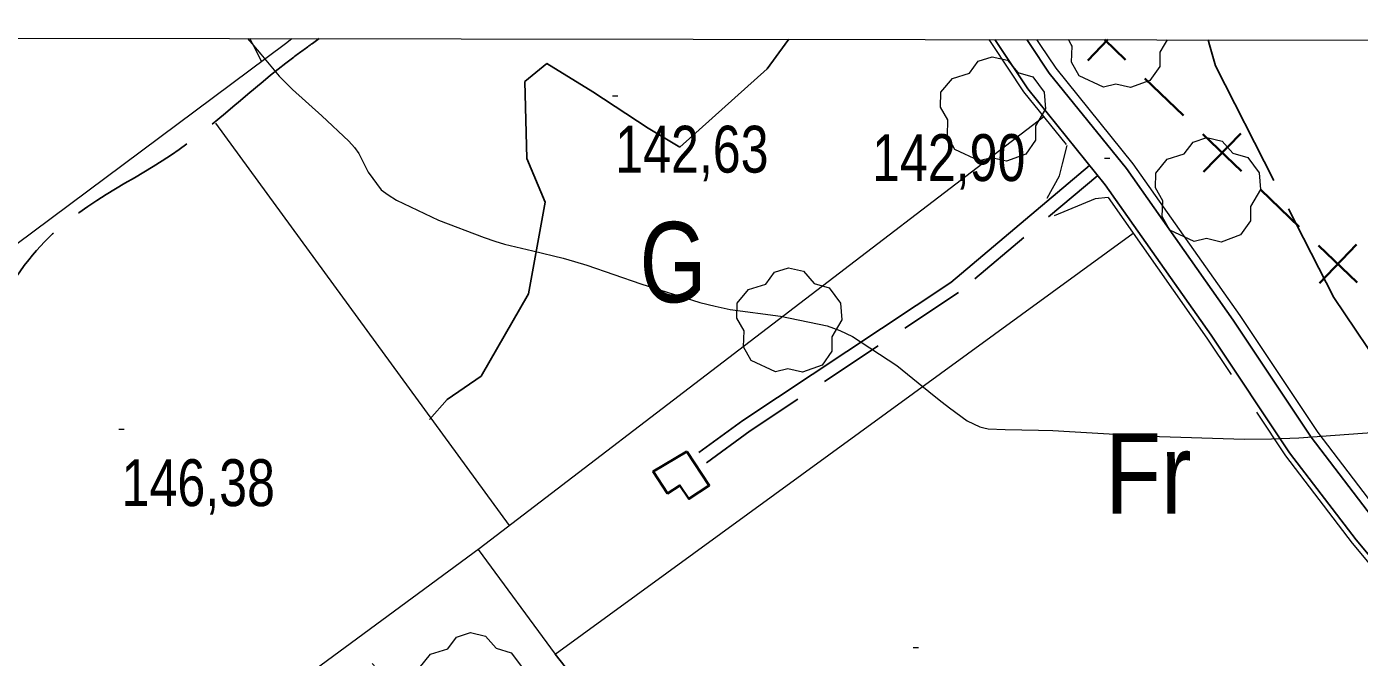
# Model space of a CAD drawing. Extents: x -807245 to 6129983, y -54972206 to 262146364.
# Drawn here: x 488152 to 488400.8, y 4384012.7 to 4384130.4 of the extents above; entities that cross this region are included whole.
import ezdxf
from ezdxf.enums import TextEntityAlignment as Align

# ---------------------------------------------------------------- set-up
doc = ezdxf.new("R2010")
doc.units = 0
doc.header["$LTSCALE"] = 4
doc.linetypes.add('LONG_DASHED', pattern=[7.5, 6, -1.5])
doc.linetypes.add('MEDIUM_DASHED', pattern=[4.5, 3, -1.5])
for name, color, linetype, lineweight in [('1', 7, 'Continuous', 13), ('25', 7, 'LONG_DASHED', 25), ('27', 7, 'Continuous', 25), ('29', 7, 'Continuous', 13), ('34', 7, 'Continuous', 35), ('36', 7, 'Continuous', 25), ('38', 7, 'Continuous', 25), ('47', 7, 'Continuous', 35), ('51', 7, 'Continuous', 13), ('7', 7, 'Continuous', 13), ('9', 7, 'Continuous', 13)]:
    doc.layers.add(name, color=color, linetype=linetype, lineweight=lineweight)
doc.layers.add('31', color=7, linetype='Continuous')

msp = doc.modelspace()

# ---------------------------------------------------------------- linework, layer by layer
at = {"layer": '1'}
msp.add_lwpolyline([(487678, 4384129), (491255.4, 4384123.8), (491252.6, 4381811.5), (487674.1, 4381816.7)], close=True, dxfattribs=at)
at = {"layer": '25'}
for p, q in [((488294.31, 4384128.1), (488293.63, 4384127.18)), ((488372.62, 4384127.99), (488372.88, 4384127.06)), ((488250.66, 4384013.26), (488277.19, 4383980.2))]:
    msp.add_line(p, q, dxfattribs=at)
for points in [[(488293.63, 4384127.18), (488290.24, 4384122.57), (488273.95, 4384107.97), (488268.06, 4384111.49), (488257.71, 4384118.29), (488249.14, 4384123.56), (488245.05, 4384120.23), (488245.41, 4384105.82), (488248.85, 4384097.68), (488245.73, 4384080.54), (488236.85, 4384065.18), (488230.5, 4384060.83), (488227.23, 4384057.12)], [(488372.88, 4384127.06), (488373.97, 4384123.12), (488396.06, 4384079.88), (488412.22, 4384055.84), (488574.56, 4384095.18)], [(488321.72, 4383968.07), (488269.55, 4383925.72), (488232.74, 4383993.88), (488212.85, 4384015.54)]]:
    msp.add_lwpolyline(points, dxfattribs=at)
at = {"layer": '27'}
msp.add_spline([(491255.21, 4383970.03), (491244.34, 4383967.52), (491230.36, 4383957.66), (491230.81, 4383957.81), (491230.81, 4383957.81), (491220.15, 4383951.47), (491212.7, 4383943.01), (491205.06, 4383944.23), (491184.85, 4383957.71), (491152.82, 4383981.27), (491128.36, 4384004.58), (491128.29, 4384004.88), (491122.26, 4384021.39), (491095.75, 4384034.59), (491071.07, 4384059.32), (491064.71, 4384065.12)], degree=3, dxfattribs=at)
at = {"layer": '29'}
for p, q in [((488347.03, 4384127.1), (488346.5, 4384128.03)), ((488364.92, 4384128), (488364.37, 4384127.08))]:
    msp.add_line(p, q, dxfattribs=at)
for points in [[(488353.05, 4384119.16), (488348.51, 4384121.28), (488347.1, 4384123.82), (488347.2, 4384126.8), (488347.03, 4384127.1)], [(488364.37, 4384127.08), (488363.55, 4384125.71), (488363.55, 4384123.03), (488361.73, 4384120.42), (488358.11, 4384119.08), (488355.34, 4384119.71), (488353.05, 4384119.16)]]:
    msp.add_lwpolyline(points, dxfattribs=at)
for points in [[(488329.86, 4384105.39), (488325.32, 4384107.51), (488323.91, 4384110.05), (488324.01, 4384113.03), (488322.64, 4384115.44), (488322.68, 4384118.19), (488324.84, 4384120.79), (488328.03, 4384121.79), (488329.68, 4384123.98), (488332.25, 4384124.81), (488335.11, 4384124.16), (488337.06, 4384121.89), (488339.87, 4384121.07), (488342, 4384118.22), (488342.24, 4384115.09), (488340.36, 4384111.94), (488340.36, 4384109.26), (488338.54, 4384106.65), (488334.92, 4384105.31), (488332.15, 4384105.94)], [(488369.98, 4384090.31), (488365.44, 4384092.43), (488364.03, 4384094.97), (488364.13, 4384097.95), (488362.76, 4384100.36), (488362.8, 4384103.11), (488364.96, 4384105.71), (488368.15, 4384106.71), (488369.8, 4384108.9), (488372.37, 4384109.73), (488375.23, 4384109.08), (488377.18, 4384106.81), (488379.99, 4384105.99), (488382.12, 4384103.14), (488382.36, 4384100.01), (488380.48, 4384096.86), (488380.48, 4384094.18), (488378.66, 4384091.57), (488375.04, 4384090.23), (488372.27, 4384090.86)], [(488291.83, 4384065.99), (488287.29, 4384068.11), (488285.88, 4384070.65), (488285.98, 4384073.63), (488284.61, 4384076.04), (488284.65, 4384078.79), (488286.81, 4384081.39), (488290, 4384082.39), (488291.65, 4384084.58), (488294.22, 4384085.41), (488297.08, 4384084.76), (488299.03, 4384082.49), (488301.84, 4384081.67), (488303.97, 4384078.82), (488304.21, 4384075.69), (488302.33, 4384072.54), (488302.33, 4384069.86), (488300.51, 4384067.25), (488296.89, 4384065.91), (488294.12, 4384066.54)], [(488232.46, 4383997.87), (488227.92, 4383999.99), (488226.51, 4384002.53), (488226.61, 4384005.51), (488225.24, 4384007.92), (488225.28, 4384010.67), (488227.44, 4384013.27), (488230.63, 4384014.27), (488232.28, 4384016.46), (488234.85, 4384017.29), (488237.71, 4384016.64), (488239.66, 4384014.37), (488242.47, 4384013.55), (488244.6, 4384010.7), (488244.84, 4384007.57), (488242.96, 4384004.42), (488242.96, 4384001.74), (488241.14, 4383999.13), (488237.52, 4383997.79), (488234.75, 4383998.42)]]:
    msp.add_lwpolyline(points, close=True, dxfattribs=at)
at = {"layer": '34'}
for p, q in [((488353.89, 4384128.02), (488350.12, 4384124.1)), ((488353.26, 4384128.02), (488357.19, 4384124.24)), ((488360.79, 4384120.77), (488368, 4384113.84)), ((488371.6, 4384110.38), (488378.81, 4384103.45)), ((488378.67, 4384110.52), (488371.74, 4384103.32)), ((488382.41, 4384099.99), (488389.62, 4384093.06)), ((488393.22, 4384089.6), (488400.43, 4384082.67)), ((488400.29, 4384089.74), (488393.36, 4384082.53))]:
    msp.add_line(p, q, dxfattribs=at)
at = {"layer": '36'}
for p, q in [((488332.78, 4384128.05), (488333.4, 4384127.12)), ((488338.74, 4384128.04), (488339.36, 4384127.11))]:
    msp.add_line(p, q, dxfattribs=at)
for points in [[(488333.4, 4384127.12), (488338.92, 4384118.84), (488353.38, 4384100.94), (488373.15, 4384072.85), (488387.79, 4384050.88), (488400.24, 4384034.62), (488409.33, 4384023.73), (488416.52, 4384015.35), (488424.19, 4384007.74), (488435.14, 4383993.67), (488450.82, 4383975.8), (488465.89, 4383958.57), (488482.78, 4383940.22), (488495.56, 4383927.44), (488505.86, 4383916.76), (488516.58, 4383904.36), (488522.85, 4383896.59), (488527.86, 4383890.52)], [(488339.36, 4384127.11), (488342.92, 4384121.78), (488357.34, 4384103.93), (488377.25, 4384075.65), (488391.83, 4384053.77), (488404.12, 4384037.72), (488413.11, 4384026.93), (488420.16, 4384018.74), (488427.91, 4384011.04), (488438.97, 4383996.84), (488454.55, 4383979.06), (488469.58, 4383961.88), (488486.36, 4383943.66), (488499.1, 4383930.92), (488509.53, 4383920.1), (488520.39, 4383907.54), (488526.69, 4383899.73), (488533.12, 4383891.95), (488538.03, 4383886.26)]]:
    msp.add_lwpolyline(points, dxfattribs=at)
at = {"layer": '38', "linetype": 'LONG_DASHED'}
msp.add_line((488206.62, 4384128.23), (488205.36, 4384127.31), dxfattribs=at)
at = {"layer": '38'}
msp.add_lwpolyline([(488350.47, 4384104.54), (488324.53, 4384082.7), (488285.71, 4384056.92), (488277.52, 4384050.91)], dxfattribs=at)
at = {"layer": '38', "linetype": 'MEDIUM_DASHED'}
msp.add_lwpolyline([(488351.98, 4384102.68), (488325.97, 4384080.79), (488287.08, 4384054.95), (488278.94, 4384048.98)], dxfattribs=at)
at = {"layer": '38', "linetype": 'LONG_DASHED'}
msp.add_spline([(488205.36, 4384127.31), (488201.89, 4384124.77), (488179.03, 4384106.5), (488152.4, 4384086.92), (488137.84, 4384073.36), (488136.11, 4384073.38), (488134.99, 4384073.24), (488132.81, 4384072.82), (488130.32, 4384072.25), (488128.14, 4384071.37), (488125.04, 4384069.83), (488123.15, 4384068.43), (488118.9, 4384064.35), (488115.39, 4384058.69), (488107.56, 4384050), (488104.3, 4384046.96), (488098.1, 4384042.08), (488094.62, 4384039.64), (488092.88, 4384038.76), (488091, 4384037.88)], degree=3, dxfattribs=at)
at = {"layer": '47'}
msp.add_lwpolyline([(488275.25, 4384051.09), (488279.45, 4384044.74), (488275.66, 4384042.25), (488273.98, 4384044.8), (488271.69, 4384043.29), (488268.98, 4384047.39)], close=True, dxfattribs=at)
at = {"layer": '51'}
for p, q in [((488194.15, 4384127.33), (488193.68, 4384128.25)), ((488200.32, 4384127.32), (488201.55, 4384128.24)), ((488331.63, 4384128.05), (488332.25, 4384127.12)), ((488340.56, 4384128.04), (488341.18, 4384127.11)), ((488086.85, 4384042.73), (488200.32, 4384127.32)), ((488195.85, 4384123.98), (488194.15, 4384127.33)), ((488242.16, 4384037.28), (488187.35, 4384112.41))]:
    msp.add_line(p, q, dxfattribs=at)
for points in [[(488332.25, 4384127.12), (488338.15, 4384118.28), (488346.12, 4384108.44)], [(488341.18, 4384127.11), (488344.14, 4384122.68), (488358.55, 4384104.84), (488378.5, 4384076.5), (488393.06, 4384054.65), (488405.3, 4384038.66), (488414.26, 4384027.91), (488421.27, 4384019.77), (488429.04, 4384012.04), (488440.13, 4383997.8), (488455.69, 4383980.05), (488470.7, 4383962.89), (488487.45, 4383944.71), (488500.18, 4383931.98), (488510.65, 4383921.12), (488521.55, 4383908.51), (488527.86, 4383900.69), (488534.27, 4383892.92), (488538.71, 4383887.69)], [(488341.93, 4384113.62), (488236.48, 4384032.93), (488143.2, 4383964.29), (488013.25, 4383866.68)], [(488342.56, 4384098.42), (488344.86, 4384102.59), (488345.41, 4384104.83), (488346.26, 4384108.26)], [(488353.93, 4384098.53), (488351.48, 4384098.31), (488343.87, 4384095.1)], [(488353.93, 4384098.53), (488372.37, 4384072.31), (488376.92, 4384065.51)], [(488236.33, 4384032.83), (488250.66, 4384013.26), (488358.61, 4384091.88)], [(488381.62, 4384058.44), (488387.02, 4384050.33), (488399.5, 4384034.03), (488408.6, 4384023.12), (488415.82, 4384014.7), (488423.48, 4384007.11), (488428.75, 4384000.35)]]:
    msp.add_lwpolyline(points, dxfattribs=at)
at = {"layer": '7'}
for p, q in [((488261.4, 4384117.56), (488262.4, 4384117.56)), ((488353.25, 4384105.87), (488354.25, 4384105.87)), ((488169.24, 4384055.29), (488170.24, 4384055.29)), ((488317.55, 4384014.52), (488318.55, 4384014.52))]:
    msp.add_line(p, q, dxfattribs=at)
at = {"layer": '9'}
msp.add_line((488193.26, 4384128.25), (488194.05, 4384127.33), dxfattribs=at)
for points in [[(488194.05, 4384127.33), (488195.76, 4384125.33), (488199.19, 4384121.19), (488200.38, 4384119.95), (488201.66, 4384118.69), (488207.12, 4384113.8), (488212.18, 4384109.06), (488213.2, 4384107.89), (488214.06, 4384106.78), (488215.8, 4384103.27), (488218.22, 4384100), (488219.51, 4384099.05), (488221.06, 4384098.07), (488228.89, 4384094.34), (488237.43, 4384091.1), (488239.42, 4384090.42), (488241.25, 4384089.85), (488246.54, 4384088.57), (488252.21, 4384087.23), (488254.29, 4384086.62), (488256.58, 4384085.9), (488266.7, 4384082.41), (488277.72, 4384078.95), (488280.58, 4384078.24), (488283.37, 4384077.63), (488292.76, 4384076.37), (488301.49, 4384074.61), (488303.86, 4384073.71), (488306.21, 4384072.62), (488314.49, 4384067.16), (488321.46, 4384061.54), (488322.97, 4384060.34), (488324.3, 4384059.3), (488327.6, 4384056.85), (488329.98, 4384055.73), (488330.73, 4384055.53), (488331.52, 4384055.38), (488334.71, 4384055.22), (488340.92, 4384055.12), (488343.62, 4384055.01), (488346.74, 4384054.85), (488361.55, 4384053.95), (488379.4, 4384053.41), (488384.44, 4384053.48), (488389.52, 4384053.65)], [(488389.52, 4384053.65), (488408.22, 4384055.03)]]:
    msp.add_lwpolyline(points, dxfattribs=at)

# ---------------------------------------------------------------- texts
at = {"layer": '31'}
for s, width, p in [('G', 0.8, (488272.7, 4384078.98)), ('Fr', 0.85, (488361.42, 4384039.53))]:
    msp.add_text(s, height=15, dxfattribs=dict(at, width=width)).set_placement(p, align=Align.CENTER)
at = {"layer": '7', "width": 0.8}
for s, p in [('142,63', (488261.9, 4384103.19)), ('142,90', (488309.85, 4384101.62)), ('146,38', (488169.74, 4384040.92))]:
    msp.add_text(s, height=8.75, dxfattribs=at).set_placement(p)

doc.saveas('drawing.dxf')
